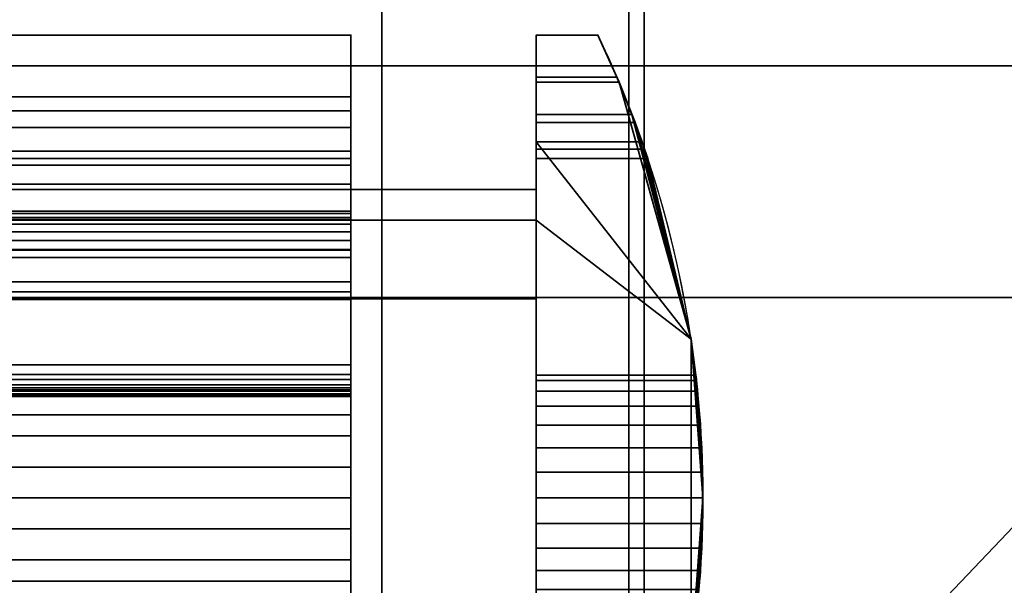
# Model space of a CAD drawing. Header units: millimetres. Extents: x -625 to 3725, y -115 to 86.
# Tile 686 of 798: x 3503 to 3519, y -22 to -13. Entities that reach past the tile are written whole.
import ezdxf

# ---------------------------------------------------------------- set-up
doc = ezdxf.new("R2010")
doc.units = ezdxf.units.MM
doc.layers.add('151', color=7, linetype='Continuous', true_color=0xffffff)

# ---------------------------------------------------------------- blocks, each defined once
blk = doc.blocks.new('UG_SURFACE_003')
at = {"layer": '151', "color": 252, "linetype": 'Continuous', "lineweight": 35}
for points in [[(3725, -14, 2237), (3725, 86, 2237), (2275, 86, 2237), (2275, -14, 2237)], [(2425, -14, 2087), (2425, 86, 2087), (3575, 86, 2087), (3575, -14, 2087)], [(3725, -14, 2237), (2275, -14, 2237), (2425, -14, 2087), (3575, -14, 2087)]]:
    blk.add_3dface(points, dxfattribs=at)
blk = doc.blocks.new('UG_SURFACE_106')
at = {"layer": '151', "color": 250, "linetype": 'Continuous', "lineweight": 35}
for points in [[(2491.5, -14.5, 3.5), (3508.5, -14.5, 3.5), (3508.5, -14.728, 2.352), (2491.5, -14.728, 2.352)], [(2491.5, -14.5, 23.5), (3508.5, -14.5, 23.5), (3508.5, -14.5, 3.5), (2491.5, -14.5, 3.5)], [(2491.5, -15.5, 23.5), (3508.5, -15.5, 23.5), (3508.5, -14.5, 23.5), (2491.5, -14.5, 23.5)], [(3508.5, -14.5, 3.5), (3508.5, -14.5, 23.5), (3508.5, -15.5, 5.5), (3508.5, -15.5, 3.5)], [(3508.5, -15.5, 3.5), (3508.5, -15.606, 2.856), (3508.5, -14.728, 2.352), (3508.5, -14.5, 3.5)], [(3508.5, -14.5, 23.5), (3508.5, -15.5, 23.5), (3508.5, -15.5, 6.5)], [(3508.5, -15.5, 6.5), (3508.5, -15.5, 5.5), (3508.5, -14.5, 23.5)], [(2491.5, -14.728, 2.352), (3508.5, -14.728, 2.352), (3508.5, -15.379, 1.379), (2491.5, -15.379, 1.379)], [(3508.5, -15.606, 2.856), (3508.5, -15.915, 2.281), (3508.5, -15.379, 1.379), (3508.5, -14.728, 2.352)], [(2491.5, -15.379, 1.379), (3508.5, -15.379, 1.379), (3508.5, -16.352, 0.728), (2491.5, -16.352, 0.728)], [(3508.5, -16.352, 0.728), (3508.5, -15.379, 1.379), (3508.5, -15.915, 2.281), (3508.5, -16.391, 1.835)], [(2491.5, -15.5, 5.5), (3508.5, -15.5, 5.5), (3508.5, -19.216, 5.5), (2491.5, -19.216, 5.5)], [(2491.5, -15.5, 3.5), (3508.5, -15.5, 3.5), (3508.5, -15.5, 5.5), (2491.5, -15.5, 5.5)], [(2491.5, -15.606, 2.856), (3508.5, -15.606, 2.856), (3508.5, -15.5, 3.5), (2491.5, -15.5, 3.5)], [(2491.5, -15.5, 6.5), (3508.5, -15.5, 6.5), (3508.5, -15.5, 23.5), (2491.5, -15.5, 23.5)], [(2491.5, -20.5, 6.5), (3508.5, -20.5, 6.5), (3508.5, -15.5, 6.5), (2491.5, -15.5, 6.5)], [(2491.5, -15.915, 2.281), (3508.5, -15.915, 2.281), (3508.5, -15.606, 2.856), (2491.5, -15.606, 2.856)], [(3508.5, -15.5, 6.5), (3508.5, -21, 5.5), (3508.5, -19.216, 5.5)], [(3508.5, -15.5, 6.5), (3508.5, -22.784, 5.5), (3508.5, -21, 5.5)], [(3508.5, -22.784, 5.5), (3508.5, -15.5, 6.5), (3508.5, -20.5, 6.5)], [(3508.5, -19.216, 5.5), (3508.5, -15.5, 5.5), (3508.5, -15.5, 6.5)], [(2491.5, -16.391, 1.835), (3508.5, -16.391, 1.835), (3508.5, -15.915, 2.281), (2491.5, -15.915, 2.281)], [(2491.5, -16.352, 0.728), (3508.5, -16.352, 0.728), (3508.5, -17.5, 0.5), (2491.5, -17.5, 0.5)], [(2491.5, -16.986, 1.567), (3508.5, -16.986, 1.567), (3508.5, -16.391, 1.835), (2491.5, -16.391, 1.835)], [(3508.5, -16.391, 1.835), (3508.5, -16.986, 1.567), (3508.5, -16.352, 0.728)], [(3508.5, -17.5, 0.5), (3508.5, -16.352, 0.728), (3508.5, -17.658, 1.5)], [(3508.5, -17.658, 1.5), (3508.5, -16.352, 0.728), (3508.5, -16.986, 1.567)], [(2491.5, -16.458, 3.623), (3508.5, -16.458, 3.623), (3508.5, -16.486, 3.478), (2491.5, -16.486, 3.478)], [(2491.5, -16.486, 3.767), (3508.5, -16.486, 3.767), (3508.5, -16.458, 3.623), (2491.5, -16.458, 3.623)], [(2491.5, -16.486, 3.478), (3508.5, -16.486, 3.478), (3508.5, -16.566, 3.354), (2491.5, -16.566, 3.354)], [(2491.5, -16.566, 3.891), (3508.5, -16.566, 3.891), (3508.5, -16.486, 3.767), (2491.5, -16.486, 3.767)], [(2491.5, -16.566, 3.354), (3508.5, -16.566, 3.354), (3508.5, -16.687, 3.269), (2491.5, -16.687, 3.269)], [(2491.5, -17.785, 4.87), (3508.5, -17.785, 4.87), (3508.5, -16.566, 3.891), (2491.5, -16.566, 3.891)], [(3508.5, -16.687, 3.269), (3508.5, -16.566, 3.354), (3508.5, -16.486, 3.478), (3508.5, -16.458, 3.623)], [(3508.5, -16.458, 3.623), (3508.5, -16.486, 3.767), (3508.5, -16.687, 3.269)], [(3508.5, -16.486, 3.767), (3508.5, -16.83, 3.235), (3508.5, -16.687, 3.269)], [(3508.5, -16.486, 3.767), (3508.5, -17.103, 3.332), (3508.5, -16.976, 3.257), (3508.5, -16.83, 3.235)], [(3508.5, -16.486, 3.767), (3508.5, -16.566, 3.891), (3508.5, -17.103, 3.332)], [(3508.5, -16.566, 3.891), (3508.5, -17.785, 4.87), (3508.5, -18.843, 4.791), (3508.5, -17.103, 3.332)], [(2491.5, -16.687, 3.269), (3508.5, -16.687, 3.269), (3508.5, -16.83, 3.235), (2491.5, -16.83, 3.235)], [(2491.5, -16.83, 3.235), (3508.5, -16.83, 3.235), (3508.5, -16.976, 3.257), (2491.5, -16.976, 3.257)], [(2491.5, -16.976, 3.257), (3508.5, -16.976, 3.257), (3508.5, -17.103, 3.332), (2491.5, -17.103, 3.332)], [(2491.5, -19.001, 3.033), (3508.5, -19.001, 3.033), (3508.5, -16.986, 1.567), (2491.5, -16.986, 1.567)], [(3508.5, -19.27, 2.674), (3508.5, -17.658, 1.5), (3508.5, -16.986, 1.567), (3508.5, -19.001, 3.033)], [(2491.5, -17.103, 3.332), (3508.5, -17.103, 3.332), (3508.5, -18.843, 4.791), (2491.5, -18.843, 4.791)], [(2491.5, -17.5, 0.5), (3508.5, -17.5, 0.5), (3508.5, -24.5, 0.5), (2491.5, -24.5, 0.5)], [(3508.5, -17.658, 1.5), (3508.5, -24.342, 1.5), (3508.5, -24.5, 0.5), (3508.5, -17.5, 0.5)], [(2491.5, -17.658, 1.5), (3508.5, -17.658, 1.5), (3508.5, -19.27, 2.674), (2491.5, -19.27, 2.674)], [(2491.5, -24.342, 1.5), (3508.5, -24.342, 1.5), (3508.5, -17.658, 1.5), (2491.5, -17.658, 1.5)], [(2491.5, -19.216, 5.5), (3508.5, -19.216, 5.5), (3508.5, -17.785, 4.87), (2491.5, -17.785, 4.87)], [(3508.5, -17.785, 4.87), (3508.5, -19.216, 5.5), (3508.5, -21, 5.5), (3508.5, -18.843, 4.791)], [(2491.5, -18.843, 4.791), (3508.5, -18.843, 4.791), (3508.5, -21, 5.5), (2491.5, -21, 5.5)], [(2491.5, -19.079, 3.07), (3508.5, -19.079, 3.07), (3508.5, -19.001, 3.033), (2491.5, -19.001, 3.033)], [(2491.5, -19.166, 3.074), (3508.5, -19.166, 3.074), (3508.5, -19.079, 3.07), (2491.5, -19.079, 3.07)], [(3508.5, -19.355, 2.821), (3508.5, -19.001, 3.033), (3508.5, -19.079, 3.07)], [(3508.5, -19.355, 2.821), (3508.5, -19.327, 2.739), (3508.5, -19.27, 2.674), (3508.5, -19.001, 3.033)], [(3508.5, -19.079, 3.07), (3508.5, -19.166, 3.074), (3508.5, -19.248, 3.044), (3508.5, -19.355, 2.821)], [(2491.5, -19.248, 3.044), (3508.5, -19.248, 3.044), (3508.5, -19.166, 3.074), (2491.5, -19.166, 3.074)], [(2491.5, -19.313, 2.986), (3508.5, -19.313, 2.986), (3508.5, -19.248, 3.044), (2491.5, -19.248, 3.044)], [(2491.5, -19.27, 2.674), (3508.5, -19.27, 2.674), (3508.5, -19.327, 2.739), (2491.5, -19.327, 2.739)], [(3508.5, -19.248, 3.044), (3508.5, -19.313, 2.986), (3508.5, -19.35, 2.908), (3508.5, -19.355, 2.821)], [(2491.5, -19.35, 2.908), (3508.5, -19.35, 2.908), (3508.5, -19.313, 2.986), (2491.5, -19.313, 2.986)], [(2491.5, -19.327, 2.739), (3508.5, -19.327, 2.739), (3508.5, -19.355, 2.821), (2491.5, -19.355, 2.821)], [(2491.5, -19.355, 2.821), (3508.5, -19.355, 2.821), (3508.5, -19.35, 2.908), (2491.5, -19.35, 2.908)], [(2491.5, -19.653, 7.5), (3508.5, -19.653, 7.5), (3508.5, -20.5, 7.5), (2491.5, -20.5, 7.5)], [(2491.5, -19.995, 8.44), (3508.5, -19.995, 8.44), (3508.5, -19.653, 7.5), (2491.5, -19.653, 7.5)], [(3508.5, -20.5, 7.5), (3508.5, -19.653, 7.5), (3508.5, -19.995, 8.44)], [(2491.5, -22.005, 8.44), (3508.5, -22.005, 8.44), (3508.5, -19.995, 8.44), (2491.5, -19.995, 8.44)], [(3508.5, -19.995, 8.44), (3508.5, -21.5, 7.5), (3508.5, -20.5, 7.5)], [(3508.5, -19.995, 8.44), (3508.5, -22.005, 8.44), (3508.5, -22.347, 7.5), (3508.5, -21.5, 7.5)], [(2491.5, -20.5, 7.5), (3508.5, -20.5, 7.5), (3508.5, -20.5, 6.5), (2491.5, -20.5, 6.5)], [(3508.5, -22.784, 5.5), (3508.5, -20.5, 6.5), (3508.5, -21.5, 6.5)], [(3508.5, -20.5, 6.5), (3508.5, -20.5, 7.5), (3508.5, -21.5, 7.5), (3508.5, -21.5, 6.5)], [(2491.5, -21, 5.5), (3508.5, -21, 5.5), (3508.5, -23.157, 4.791), (2491.5, -23.157, 4.791)], [(3508.5, -22.784, 5.5), (3508.5, -24.215, 4.87), (3508.5, -23.157, 4.791), (3508.5, -21, 5.5)], [(2491.5, -21.5, 7.5), (3508.5, -21.5, 7.5), (3508.5, -22.347, 7.5), (2491.5, -22.347, 7.5)], [(2491.5, -21.5, 6.5), (3508.5, -21.5, 6.5), (3508.5, -21.5, 7.5), (2491.5, -21.5, 7.5)], [(2491.5, -26.5, 6.5), (3508.5, -26.5, 6.5), (3508.5, -21.5, 6.5), (2491.5, -21.5, 6.5)], [(3508.5, -21.5, 6.5), (3508.5, -26.5, 6.5), (3508.5, -26.5, 5.5), (3508.5, -22.784, 5.5)], [(2491.5, -22.347, 7.5), (3508.5, -22.347, 7.5), (3508.5, -22.005, 8.44), (2491.5, -22.005, 8.44)]]:
    blk.add_3dface(points, dxfattribs=at)
blk = doc.blocks.new('UG_SURFACE_107')
at = {"layer": '151', "color": 252, "linetype": 'Continuous', "lineweight": 35}
for points in [[(2491.5, -13.5, 0.5), (3508.5, -13.5, 0.5), (3508.5, -14.5, 0.5), (2491.5, -14.5, 0.5)], [(2491.5, -13.5, 26.5), (3508.5, -13.5, 26.5), (3508.5, -13.5, 0.5), (2491.5, -13.5, 0.5)], [(2491.5, -14.5, 26.5), (3508.5, -14.5, 26.5), (3508.5, -13.5, 26.5), (2491.5, -13.5, 26.5)], [(2491.5, -13.5, 29.5), (3508.5, -13.5, 29.5), (3508.5, -14.5, 29.5), (2491.5, -14.5, 29.5)], [(2491.5, -13.5, 30.5), (3508.5, -13.5, 30.5), (3508.5, -13.5, 29.5), (2491.5, -13.5, 29.5)], [(2491.5, -17.75, 30.5), (3508.5, -17.75, 30.5), (3508.5, -13.5, 30.5), (2491.5, -13.5, 30.5)], [(3508.5, -13.5, 30.5), (3508.5, -16.5, 29.5), (3508.5, -14.5, 29.5)], [(3508.5, -16, 25), (3508.5, -14.5, 24), (3508.5, -13.5, 26.5), (3508.5, -14.5, 26.5)], [(3508.5, -14.5, 29.5), (3508.5, -13.5, 29.5), (3508.5, -13.5, 30.5)], [(3508.5, -13.5, 30.5), (3508.5, -17.75, 30.5), (3508.5, -17.75, 29.5), (3508.5, -16.5, 29.5)], [(3508.5, -14.5, 24), (3508.5, -14.5, 0.5), (3508.5, -13.5, 0.5), (3508.5, -13.5, 26.5)], [(2491.5, -14.5, 24), (3508.5, -14.5, 24), (3508.5, -17.772, 24), (2491.5, -17.772, 24)], [(2491.5, -14.5, 0.5), (3508.5, -14.5, 0.5), (3508.5, -14.5, 24), (2491.5, -14.5, 24)], [(2491.5, -15, 28), (3508.5, -15, 28), (3508.5, -14.5, 26.5), (2491.5, -14.5, 26.5)], [(2491.5, -14.5, 29.5), (3508.5, -14.5, 29.5), (3508.5, -15, 28), (2491.5, -15, 28)], [(3508.5, -16, 27), (3508.5, -16, 25), (3508.5, -14.5, 26.5), (3508.5, -15, 28)], [(3508.5, -16.5, 29.5), (3508.5, -16.5, 28), (3508.5, -16, 27), (3508.5, -14.5, 29.5)], [(3508.5, -15, 28), (3508.5, -14.5, 29.5), (3508.5, -16, 27)], [(3508.5, -16, 25), (3508.5, -17.772, 25), (3508.5, -17.772, 24), (3508.5, -14.5, 24)], [(2491.5, -16, 27), (3508.5, -16, 27), (3508.5, -26, 27), (2491.5, -26, 27)], [(2491.5, -16, 25), (3508.5, -16, 25), (3508.5, -16, 27), (2491.5, -16, 27)], [(2491.5, -17.772, 25), (3508.5, -17.772, 25), (3508.5, -16, 25), (2491.5, -16, 25)], [(3508.5, -26, 27), (3508.5, -16, 27), (3508.5, -16.5, 28), (3508.5, -25.5, 28)], [(2491.5, -16.5, 29.5), (3508.5, -16.5, 29.5), (3508.5, -17.75, 29.5), (2491.5, -17.75, 29.5)], [(2491.5, -16.5, 28), (3508.5, -16.5, 28), (3508.5, -16.5, 29.5), (2491.5, -16.5, 29.5)], [(2491.5, -25.5, 28), (3508.5, -25.5, 28), (3508.5, -16.5, 28), (2491.5, -16.5, 28)], [(2491.5, -17.75, 29.5), (3508.5, -17.75, 29.5), (3508.5, -17.75, 30.5), (2491.5, -17.75, 30.5)], [(2491.5, -17.772, 24), (3508.5, -17.772, 24), (3508.5, -17.772, 25), (2491.5, -17.772, 25)]]:
    blk.add_3dface(points, dxfattribs=at)
blk = doc.blocks.new('UG_SURFACE_108')
at = {"layer": '151', "color": 254, "linetype": 'Continuous', "lineweight": 35}
for points in [[(3512.843, -14.265, 15.848), (3511.5, -14.265, 15.848), (3511.5, -13.5, 16), (3512.5, -13.5, 16)], [(3512.5, -13.5, 27), (3511.5, -13.5, 27), (3511.5, -14.184, 27.121), (3512.809, -14.184, 27.121)], [(3512.5, -13.5, 27), (3512.5, -13.5, 16), (3511.5, -13.5, 16), (3511.5, -13.5, 27)], [(3511.5, -13.5, 27), (3511.5, -16.5, 24), (3511.5, -16, 25)], [(3511.5, -14.184, 27.121), (3511.5, -13.5, 27), (3511.5, -16, 25)], [(3511.5, -16.5, 24), (3511.5, -13.5, 27), (3511.5, -13.5, 16), (3511.5, -14.265, 15.848)], [(3512.809, -14.184, 27.121), (3512.843, -14.265, 15.848), (3512.5, -13.5, 16)], [(3512.5, -13.5, 16), (3512.5, -13.5, 27), (3512.809, -14.184, 27.121)], [(3512.809, -14.184, 27.121), (3511.5, -14.184, 27.121), (3511.5, -14.786, 27.468), (3513.052, -14.786, 27.468)], [(3511.5, -14.786, 27.468), (3511.5, -14.184, 27.121), (3511.5, -16, 25)], [(3512.809, -14.184, 27.121), (3513.052, -14.786, 27.468), (3512.843, -14.265, 15.848)], [(3513.101, -14.914, 15.414), (3511.5, -14.914, 15.414), (3511.5, -14.265, 15.848), (3512.843, -14.265, 15.848)], [(3511.5, -16.5, 24), (3511.5, -14.265, 15.848), (3511.5, -14.914, 15.414)], [(3514.008, -18.425, 28), (3512.843, -14.265, 15.848), (3513.052, -14.786, 27.468)], [(3514.008, -18.425, 28), (3513.101, -14.914, 15.414), (3512.843, -14.265, 15.848)], [(3513.052, -14.786, 27.468), (3511.5, -14.786, 27.468), (3511.5, -15.232, 28), (3513.216, -15.232, 28)], [(3511.5, -16, 25), (3511.5, -16, 27), (3511.5, -15.232, 28), (3511.5, -14.786, 27.468)], [(3513.052, -14.786, 27.468), (3513.216, -15.232, 28), (3514.008, -18.425, 28)], [(3513.256, -15.348, 14.765), (3511.5, -15.348, 14.765), (3511.5, -14.914, 15.414), (3513.101, -14.914, 15.414)], [(3511.5, -14.914, 15.414), (3511.5, -15.348, 14.765), (3511.5, -16.5, 14), (3511.5, -16.5, 24)], [(3513.256, -15.348, 14.765), (3513.101, -14.914, 15.414), (3514.008, -18.425, 28)], [(3514.008, -23.575, 28), (3514.008, -18.425, 28), (3511.5, -15.232, 28), (3511.5, -26.768, 28)], [(3514.008, -18.425, 28), (3513.216, -15.232, 28), (3511.5, -15.232, 28)], [(3511.5, -26.768, 28), (3511.5, -15.232, 28), (3511.5, -16, 27), (3511.5, -26, 27)], [(3513.308, -15.5, 14), (3511.5, -15.5, 14), (3511.5, -15.348, 14.765), (3513.256, -15.348, 14.765)], [(3511.5, -15.348, 14.765), (3511.5, -15.5, 14), (3511.5, -16.5, 14)], [(3514.008, -18.425, 28), (3514.008, -18.425, 14), (3513.256, -15.348, 14.765)], [(3514.008, -18.425, 14), (3513.308, -15.5, 14), (3513.256, -15.348, 14.765)], [(3511.5, -16.5, 14), (3511.5, -15.5, 14), (3513.308, -15.5, 14), (3514.008, -18.425, 14)], [(3493.5, -16, 25), (3511.5, -16, 25), (3511.5, -17.772, 25), (3493.5, -17.772, 25)], [(3493.5, -16, 27), (3511.5, -16, 27), (3511.5, -16, 25), (3493.5, -16, 25)], [(3493.5, -26, 27), (3511.5, -26, 27), (3511.5, -16, 27), (3493.5, -16, 27)], [(3511.5, -16.5, 24), (3511.5, -17.772, 24), (3511.5, -17.772, 25), (3511.5, -16, 25)], [(3511.5, -25.5, 14), (3493.5, -25.5, 14), (3493.5, -16.5, 14), (3511.5, -16.5, 14)], [(3493.5, -16.5, 24), (3511.5, -16.5, 24), (3511.5, -16.5, 14), (3493.5, -16.5, 14)], [(3493.5, -17.772, 24), (3511.5, -17.772, 24), (3511.5, -16.5, 24), (3493.5, -16.5, 24)], [(3511.5, -16.5, 14), (3514.008, -18.425, 14), (3514.008, -23.575, 14), (3511.5, -25.5, 14)], [(3493.5, -17.772, 25), (3511.5, -17.772, 25), (3511.5, -17.772, 24), (3493.5, -17.772, 24)], [(3514.008, -18.425, 28), (3514.096, -19.098, 22.118), (3514.086, -19.011, 21.291)], [(3514.2, -21, 23.5), (3514.008, -18.425, 28), (3514.008, -23.575, 28)], [(3514.2, -21, 23.5), (3514.181, -20.187, 23.327), (3514.008, -18.425, 28)], [(3514.181, -20.187, 23.327), (3514.136, -19.514, 22.838), (3514.008, -18.425, 28)], [(3514.136, -19.514, 22.838), (3514.096, -19.098, 22.118), (3514.008, -18.425, 28)], [(3514.008, -18.425, 14), (3514.16, -19.824, 19.882), (3514.195, -20.584, 19.544)], [(3514.195, -20.584, 19.544), (3514.195, -21.416, 19.544), (3514.008, -23.575, 14), (3514.008, -18.425, 14)], [(3514.008, -18.425, 14), (3514.114, -19.268, 20.5), (3514.16, -19.824, 19.882)], [(3514.008, -18.425, 14), (3514.086, -19.011, 21.291), (3514.114, -19.268, 20.5)], [(3514.086, -19.011, 21.291), (3514.008, -18.425, 14), (3514.008, -18.425, 28)], [(3511.5, -19.268, 20.5), (3511.5, -19.011, 21.291), (3511.5, -19.098, 22.118), (3511.5, -21, 21.5)], [(3514.096, -19.098, 22.118), (3511.5, -19.098, 22.118), (3511.5, -19.011, 21.291), (3514.086, -19.011, 21.291)], [(3514.086, -19.011, 21.291), (3511.5, -19.011, 21.291), (3511.5, -19.268, 20.5), (3514.114, -19.268, 20.5)], [(3511.5, -19.098, 22.118), (3511.5, -19.514, 22.838), (3511.5, -20.187, 23.327), (3511.5, -21, 21.5)], [(3514.136, -19.514, 22.838), (3511.5, -19.514, 22.838), (3511.5, -19.098, 22.118), (3514.096, -19.098, 22.118)], [(3511.5, -20.584, 19.544), (3511.5, -19.824, 19.882), (3511.5, -19.268, 20.5), (3511.5, -21, 21.5)], [(3514.114, -19.268, 20.5), (3511.5, -19.268, 20.5), (3511.5, -19.824, 19.882), (3514.16, -19.824, 19.882)], [(3514.181, -20.187, 23.327), (3511.5, -20.187, 23.327), (3511.5, -19.514, 22.838), (3514.136, -19.514, 22.838)], [(3514.16, -19.824, 19.882), (3511.5, -19.824, 19.882), (3511.5, -20.584, 19.544), (3514.195, -20.584, 19.544)], [(3511.5, -20.187, 23.327), (3511.5, -21, 23.5), (3511.5, -21.813, 23.327), (3511.5, -21, 21.5)], [(3514.2, -21, 23.5), (3511.5, -21, 23.5), (3511.5, -20.187, 23.327), (3514.181, -20.187, 23.327)], [(3511.5, -22.176, 19.882), (3511.5, -21.416, 19.544), (3511.5, -20.584, 19.544), (3511.5, -21, 21.5)], [(3514.195, -20.584, 19.544), (3511.5, -20.584, 19.544), (3511.5, -21.416, 19.544), (3514.195, -21.416, 19.544)], [(3511.5, -21, 21.5), (3511.5, -22.989, 21.291), (3511.5, -22.732, 20.5), (3511.5, -22.176, 19.882)], [(3511.5, -21.813, 23.327), (3511.5, -22.486, 22.838), (3511.5, -22.902, 22.118), (3511.5, -21, 21.5)], [(3511.5, -22.902, 22.118), (3511.5, -23, 21.5), (3511.5, -22.989, 21.291), (3511.5, -21, 21.5)], [(3514.181, -21.813, 23.327), (3511.5, -21.813, 23.327), (3511.5, -21, 23.5), (3514.2, -21, 23.5)], [(3514.008, -23.575, 28), (3514.181, -21.813, 23.327), (3514.2, -21, 23.5)], [(3514.195, -21.416, 19.544), (3511.5, -21.416, 19.544), (3511.5, -22.176, 19.882), (3514.16, -22.176, 19.882)], [(3514.195, -21.416, 19.544), (3514.16, -22.176, 19.882), (3514.008, -23.575, 14)], [(3514.136, -22.486, 22.838), (3511.5, -22.486, 22.838), (3511.5, -21.813, 23.327), (3514.181, -21.813, 23.327)], [(3514.008, -23.575, 28), (3514.136, -22.486, 22.838), (3514.181, -21.813, 23.327)], [(3514.16, -22.176, 19.882), (3511.5, -22.176, 19.882), (3511.5, -22.732, 20.5), (3514.114, -22.732, 20.5)], [(3514.16, -22.176, 19.882), (3514.114, -22.732, 20.5), (3514.008, -23.575, 14)]]:
    blk.add_3dface(points, dxfattribs=at)
blk = doc.blocks.new('UG_SURFACE_109')
at = {"layer": '151', "color": 32, "linetype": 'Continuous', "lineweight": 35}
for points in [[(2491, -34, 2017), (3509, -34, 2017), (3509, 0, 2017), (2491, 0, 2017)], [(3509, 0, 2017), (3509, -34, 2017), (3509, -34), (3509, -29, 30.5)], [(3509, -29, 30.5), (3509, -13, 30.5), (3509, 0, 2017)], [(2491, -29, 30.5), (2491, -13, 30.5), (3509, -13, 30.5), (3509, -29, 30.5)]]:
    blk.add_3dface(points, dxfattribs=at)
blk = doc.blocks.new('UG_SURFACE_121')
at = {"layer": '151', "color": 41, "linetype": 'Continuous', "lineweight": 35}
for points in [[(3627.75, -32.75, 2137.75), (3627.75, -17.75, 2137.75), (2372.25, -17.75, 2137.75), (2372.25, -32.75, 2137.75)], [(3627.75, -17.75, 2137.75), (3557.75, -17.75, 2067.75), (2442.25, -17.75, 2067.75), (2372.25, -17.75, 2137.75)], [(3557.75, -17.75, 2067.75), (3557.75, -32.75, 2067.75), (2442.25, -32.75, 2067.75), (2442.25, -17.75, 2067.75)]]:
    blk.add_3dface(points, dxfattribs=at)
blk = doc.blocks.new('UG_SURFACE_122')
at = {"layer": '151', "color": 14, "linetype": 'Continuous', "lineweight": 35}
for points in [[(3632.75, -14, 2142.75), (3627.75, -14, 2137.75), (2372.25, -14, 2137.75), (2367.25, -14, 2142.75)], [(3632.75, -29.75, 2142.75), (3632.75, -14, 2142.75), (2367.25, -14, 2142.75), (2367.25, -29.75, 2142.75)], [(2372.25, -14, 2137.75), (3627.75, -14, 2137.75), (3627.75, -32.75, 2137.75), (2372.25, -32.75, 2137.75)]]:
    blk.add_3dface(points, dxfattribs=at)
blk = doc.blocks.new('UG_SURFACE_123')
at = {"layer": '151', "color": 14, "linetype": 'Continuous', "lineweight": 35}
for points in [[(3556.8, -17.75, 2066.8), (3556.8, 11.25, 2066.8), (2443.2, 11.25, 2066.8), (2443.2, -17.75, 2066.8)], [(3552.75, 8.5, 2062.75), (3552.75, -29.75, 2062.75), (2447.25, -29.75, 2062.75), (2447.25, 8.5, 2062.75)], [(3557.75, -32.75, 2067.75), (3557.75, -17.75, 2067.75), (2442.25, -17.75, 2067.75), (2442.25, -32.75, 2067.75)], [(3557.75, -17.75, 2067.75), (3556.8, -17.75, 2066.8), (2443.2, -17.75, 2066.8), (2442.25, -17.75, 2067.75)]]:
    blk.add_3dface(points, dxfattribs=at)
blk = doc.blocks.new('UG_SURFACE_124')
at = {"layer": '151', "color": 7, "linetype": 'Continuous', "lineweight": 35}
for points in [[(2447.25, 8.25, 2062.75), (2447.25, -29.75, 2062.75), (3552.75, -29.75, 2062.75), (3552.75, 8.25, 2062.75)], [(3552.5, 8.25, 2062.5), (3552.5, -29.75, 2062.5), (2447.5, -29.75, 2062.5), (2447.5, 8.25, 2062.5)], [(3633, -29.75, 2143), (3633, -14, 2143), (2367, -14, 2143), (2367, -29.75, 2143)], [(3632.75, -14, 2142.75), (2367.25, -14, 2142.75), (2367, -14, 2143), (3633, -14, 2143)], [(2367.25, -29.75, 2142.75), (2367.25, -14, 2142.75), (3632.75, -14, 2142.75), (3632.75, -29.75, 2142.75)]]:
    blk.add_3dface(points, dxfattribs=at)
blk = doc.blocks.new('UG_SURFACE_133')
at = {"layer": '151', "color": 31, "linetype": 'Continuous', "lineweight": 35}
for points in [[(3561.25, -17.75, 2071.25), (3561.25, 67.25, 2071.25), (2438.75, 67.25, 2071.25), (2438.75, -17.75, 2071.25)], [(3556.75, 13.25, 2066.75), (3556.75, -17.75, 2066.75), (2443.25, -17.75, 2066.75), (2443.25, 13.25, 2066.75)], [(3552.25, -27.75, 2062.25), (3552.25, 13.25, 2062.25), (2447.75, 13.25, 2062.25), (2447.75, -27.75, 2062.25)], [(3552.25, 13.25, 2062.25), (3513.475, -29.182, 2023.475), (3513.424, -29.058, 2023.424), (3513.25, -27.75, 2023.25)], [(3513.25, -27.75, 2023.25), (3513.25, 3.25, 2023.25), (3552.25, 13.25, 2062.25)], [(3552.25, 13.25, 2062.25), (3514.109, -30.475, 2024.109), (3513.894, -30.205, 2023.894), (3513.475, -29.182, 2023.475)], [(3552.25, 13.25, 2062.25), (3515.133, -31.596, 2025.133), (3514.882, -31.446, 2024.882), (3514.109, -30.475, 2024.109)], [(3552.25, 13.25, 2062.25), (3516.443, -32.383, 2026.443), (3515.133, -31.596, 2025.133)], [(3516.443, -32.383, 2026.443), (3552.25, 13.25, 2062.25), (3552.25, -27.75, 2062.25), (3552.212, -28.144, 2062.212)], [(3513.25, 3.25, 2023.25), (3513.25, -27.75, 2023.25), (2486.75, -27.75, 2023.25), (2486.75, 3.25, 2023.25)], [(3556.75, -17.75, 2066.75), (3561.25, -17.75, 2071.25), (2438.75, -17.75, 2071.25), (2443.25, -17.75, 2066.75)]]:
    blk.add_3dface(points, dxfattribs=at)
blk = doc.blocks.new('UG_SURFACE_135')
at = {"layer": '151', "color": 7, "linetype": 'Continuous', "lineweight": 35}
for points in [[(2486.75, 2.75, 2023.25), (2486.75, -27.75, 2023.25), (3513.25, -27.75, 2023.25), (3513.25, 2.75, 2023.25)], [(3513, 2.75, 2023), (3513, -27.75, 2023), (2487, -27.75, 2023), (2487, 2.75, 2023)], [(3513, -27.75, 2023), (3513, 2.75, 2023), (3513.25, 2.75, 2023.25), (3513.25, -27.75, 2023.25)], [(3552.5, -27.75, 2062.5), (3552.5, -17.75, 2062.5), (2447.5, -17.75, 2062.5), (2447.5, -27.75, 2062.5)], [(3552.5, -17.75, 2062.5), (3552.25, -17.75, 2062.25), (2447.75, -17.75, 2062.25), (2447.5, -17.75, 2062.5)], [(2447.75, -27.75, 2062.25), (2447.75, -17.75, 2062.25), (3552.25, -17.75, 2062.25), (3552.25, -27.75, 2062.25)]]:
    blk.add_3dface(points, dxfattribs=at)
blk = doc.blocks.new('UG_SURFACE_137')
at = {"layer": '151', "color": 31, "linetype": 'Continuous', "lineweight": 35}
for points in [[(3513.506, -29.039, -3), (3513.25, -27.75, -3), (3513.25, 3.25, -3), (3552.25, 13.25, -3)], [(3552.25, 13.25, 2062.25), (3513.25, 3.25, 2023.25), (3513.25, -27.75, 2023.25)], [(3513.25, -27.75, 2023.25), (3513.423, -29.054, 2023.423), (3513.423, -29.055, 2023.423), (3552.25, 13.25, 2062.25)], [(3552.202, -28.05, 2062.202), (3552.25, -27.75, 2062.25), (3552.25, 13.25, 2062.25), (3513.423, -29.055, 2023.423)], [(3552.25, 13.25, -3), (3514.103, -30.371, -3), (3513.631, -29.663, -3), (3513.506, -29.039, -3)], [(3515.049, -31.509, -3), (3514.714, -31.286, -3), (3514.103, -30.371, -3), (3552.25, 13.25, -3)], [(3552.25, 13.25, -3), (3516.304, -32.348, -3), (3515.049, -31.509, -3)], [(3516.304, -32.348, -3), (3552.25, 13.25, -3), (3552.25, -27.75, -3), (3552.19, -28.052, -3)], [(3513.25, 3.25, -3), (3513.25, -27.75, -3), (3513.25, -27.75, 2023.25), (3513.25, 3.25, 2023.25)]]:
    blk.add_3dface(points, dxfattribs=at)
blk = doc.blocks.new('UG_SURFACE_138')
at = {"layer": '151', "color": 7, "linetype": 'Continuous', "lineweight": 35}
for points in [[(3513, 2.75, -3), (3513, -27.75, -3), (3513, -27.75, 2023), (3513, 2.75, 2023)], [(3513.25, -27.75, 2023.25), (3513.25, 2.75, 2023.25), (3513, 2.75, 2023), (3513, -27.75, 2023)], [(3513.25, -27.75, -3), (3513, -27.75, -3), (3513, 2.75, -3), (3513.25, 2.75, -3)], [(3513.25, 2.75, 2023.25), (3513.25, -27.75, 2023.25), (3513.25, -27.75, -3), (3513.25, 2.75, -3)]]:
    blk.add_3dface(points, dxfattribs=at)

msp = doc.modelspace()

# ---------------------------------------------------------------- linework, layer by layer
at = {"layer": '151', "color": 251, "linetype": 'Continuous', "lineweight": -3, "true_color": 0x636466}
for p, q in [((3513.25, 3.25, 2023.25), (3513.25, -27.75, 2023.25)), ((3513.25, 3.25, 2023.25), (3513.25, -27.75, 2023.25)), ((3513.25, 3.25, -3), (3513.25, -27.75, -3)), ((3513, 2.75, 2023), (3513, -27.75, 2023)), ((3513, 2.75, -3), (3513, -27.75, -3)), ((3513, 2.75, 2023), (3513, -27.75, 2023)), ((3513.25, 2.75, 2023.25), (3513.25, -27.75, 2023.25)), ((3513.25, 2.75, -3), (3513.25, -27.75, -3)), ((3513.25, 2.75, 2023.25), (3513.25, -27.75, 2023.25)), ((3509, 0, 2017), (3509, -34, 2017)), ((3509, -29, 30.5), (3509, -13, 30.5)), ((3508.5, -13.5, 0.5), (2491.5, -13.5, 0.5)), ((3508.5, -13.5, 29.5), (2491.5, -13.5, 29.5)), ((3508.5, -13.5, 30.5), (2491.5, -13.5, 30.5)), ((3508.5, -13.5, 26.5), (2491.5, -13.5, 26.5)), ((3508.5, -13.5, 30.5), (3508.5, -17.75, 30.5)), ((3508.5, -13.5, 29.5), (3508.5, -13.5, 30.5)), ((3508.5, -14.5, 29.5), (3508.5, -13.5, 29.5)), ((3508.5, -13.5, 26.5), (3508.5, -14.5, 26.5)), ((3508.5, -13.5, 0.5), (3508.5, -13.5, 26.5)), ((3508.5, -14.5, 0.5), (3508.5, -13.5, 0.5)), ((3511.5, -13.5, 16), (3511.5, -13.5, 27)), ((3512.5, -13.5, 16), (3511.5, -13.5, 16)), ((3512.5, -13.5, 27), (3511.5, -13.5, 27)), ((3512.5, -13.5, 27), (3512.5, -13.5, 16)), ((3725, -14, 2237), (2275, -14, 2237)), ((3633, -14, 2143), (2367, -14, 2143)), ((3632.75, -14, 2142.75), (2367.25, -14, 2142.75)), ((3632.75, -14, 2142.75), (2367.25, -14, 2142.75)), ((3627.75, -14, 2137.75), (2372.25, -14, 2137.75)), ((2425, -14, 2087), (3575, -14, 2087)), ((3508.5, -14.5, 26.5), (2491.5, -14.5, 26.5)), ((3508.5, -14.5, 23.5), (2491.5, -14.5, 23.5)), ((3508.5, -14.5, 0.5), (2491.5, -14.5, 0.5)), ((3508.5, -14.5, 24), (2491.5, -14.5, 24)), ((3508.5, -14.5, 3.5), (2491.5, -14.5, 3.5)), ((3508.5, -14.5, 29.5), (2491.5, -14.5, 29.5)), ((3508.5, -14.5, 3.5), (3508.5, -14.5, 23.5)), ((3508.5, -14.5, 24), (3508.5, -14.5, 0.5)), ((3508.5, -14.5, 23.5), (3508.5, -15.5, 23.5)), ((3508.5, -17.772, 24), (3508.5, -14.5, 24)), ((3508.5, -15, 28), (3508.5, -14.5, 29.5)), ((3508.5, -14.5, 26.5), (3508.5, -15, 28)), ((3508.5, -14.5, 3.5), (3508.5, -14.5, 23.5)), ((3508.5, -15, 28), (2491.5, -15, 28)), ((3511.5, -15.232, 28), (3511.5, -26.768, 28)), ((3513.216, -15.232, 28), (3511.5, -15.232, 28)), ((3508.5, -15.5, 23.5), (2491.5, -15.5, 23.5)), ((3508.5, -15.5, 6.5), (2491.5, -15.5, 6.5)), ((3508.5, -15.5, 5.5), (2491.5, -15.5, 5.5)), ((3508.5, -15.5, 3.5), (2491.5, -15.5, 3.5)), ((3508.5, -15.5, 6.5), (3508.5, -20.5, 6.5)), ((3508.5, -15.5, 23.5), (3508.5, -15.5, 6.5)), ((3508.5, -15.5, 5.5), (3508.5, -15.5, 3.5)), ((3508.5, -19.216, 5.5), (3508.5, -15.5, 5.5)), ((3513.308, -15.5, 14), (3511.5, -15.5, 14)), ((3511.5, -16.5, 14), (3511.5, -15.5, 14)), ((3508.5, -16, 27), (2491.5, -16, 27)), ((3508.5, -16, 25), (2491.5, -16, 25)), ((3511.5, -16, 27), (3493.5, -16, 27)), ((3511.5, -16, 25), (3493.5, -16, 25)), ((3508.5, -16, 27), (3508.5, -16, 25)), ((3508.5, -26, 27), (3508.5, -16, 27)), ((3508.5, -16, 25), (3508.5, -17.772, 25)), ((3511.5, -16, 27), (3511.5, -26, 27)), ((3511.5, -16, 25), (3511.5, -16, 27)), ((3511.5, -17.772, 25), (3511.5, -16, 25)), ((3508.5, -16.5, 29.5), (2491.5, -16.5, 29.5)), ((3508.5, -16.5, 28), (2491.5, -16.5, 28)), ((3508.5, -16.566, 3.891), (2491.5, -16.566, 3.891)), ((3511.5, -16.5, 24), (3493.5, -16.5, 24)), ((3511.5, -16.5, 14), (3493.5, -16.5, 14)), ((3508.5, -16.5, 29.5), (3508.5, -16.5, 28)), ((3508.5, -16.5, 28), (3508.5, -25.5, 28)), ((3508.5, -17.75, 29.5), (3508.5, -16.5, 29.5)), ((3511.5, -16.5, 24), (3511.5, -17.772, 24)), ((3511.5, -16.5, 14), (3511.5, -16.5, 24)), ((3508.5, -16.986, 1.567), (2491.5, -16.986, 1.567)), ((3508.5, -16.986, 1.567), (3508.5, -19.001, 3.033)), ((3508.5, -17.103, 3.332), (2491.5, -17.103, 3.332)), ((3508.5, -17.5, 0.5), (2491.5, -17.5, 0.5)), ((3508.5, -24.5, 0.5), (3508.5, -17.5, 0.5)), ((3508.5, -17.658, 1.5), (2491.5, -17.658, 1.5)), ((3508.5, -17.658, 1.5), (3508.5, -24.342, 1.5)), ((3508.5, -19.27, 2.674), (3508.5, -17.658, 1.5)), ((3627.75, -17.75, 2137.75), (2372.25, -17.75, 2137.75)), ((3561.25, -17.75, 2071.25), (2438.75, -17.75, 2071.25)), ((3557.75, -17.75, 2067.75), (2442.25, -17.75, 2067.75)), ((3557.75, -17.75, 2067.75), (2442.25, -17.75, 2067.75)), ((3556.8, -17.75, 2066.8), (2443.2, -17.75, 2066.8)), ((3556.75, -17.75, 2066.75), (2443.25, -17.75, 2066.75)), ((3552.5, -17.75, 2062.5), (2447.5, -17.75, 2062.5)), ((3552.25, -17.75, 2062.25), (2447.75, -17.75, 2062.25)), ((3508.5, -17.75, 30.5), (2491.5, -17.75, 30.5)), ((3508.5, -17.75, 29.5), (2491.5, -17.75, 29.5)), ((3508.5, -17.772, 24), (2491.5, -17.772, 24)), ((3508.5, -17.772, 25), (2491.5, -17.772, 25)), ((3511.5, -17.772, 25), (3493.5, -17.772, 25)), ((3511.5, -17.772, 24), (3493.5, -17.772, 24)), ((3508.5, -17.75, 30.5), (3508.5, -17.75, 29.5)), ((3508.5, -17.772, 25), (3508.5, -17.772, 24)), ((3511.5, -17.772, 24), (3511.5, -17.772, 25)), ((3508.5, -19.001, 3.033), (2491.5, -19.001, 3.033)), ((3508.5, -19.216, 5.5), (2491.5, -19.216, 5.5)), ((3508.5, -19.27, 2.674), (2491.5, -19.27, 2.674)), ((3508.5, -19.653, 7.5), (2491.5, -19.653, 7.5)), ((3508.5, -19.653, 7.5), (3508.5, -19.995, 8.44)), ((3508.5, -20.5, 7.5), (3508.5, -19.653, 7.5)), ((3508.5, -19.995, 8.44), (2491.5, -19.995, 8.44)), ((3508.5, -19.995, 8.44), (2491.5, -19.995, 8.44)), ((3508.5, -19.995, 8.44), (3508.5, -22.005, 8.44)), ((3508.5, -20.5, 6.5), (2491.5, -20.5, 6.5)), ((3508.5, -20.5, 7.5), (2491.5, -20.5, 7.5)), ((3508.5, -20.5, 6.5), (3508.5, -20.5, 7.5)), ((3508.5, -21, 5.5), (2491.5, -21, 5.5)), ((3508.5, -21.5, 7.5), (2491.5, -21.5, 7.5)), ((3508.5, -21.5, 6.5), (2491.5, -21.5, 6.5)), ((3508.5, -21.5, 6.5), (3508.5, -26.5, 6.5)), ((3508.5, -21.5, 7.5), (3508.5, -21.5, 6.5)), ((3508.5, -22.347, 7.5), (3508.5, -21.5, 7.5)), ((3508.5, -22.005, 8.44), (2491.5, -22.005, 8.44)), ((3508.5, -22.005, 8.44), (3508.5, -22.347, 7.5)), ((3508.5, -22.347, 7.5), (2491.5, -22.347, 7.5))]:
    msp.add_line(p, q, dxfattribs=at)
at = {"layer": '151', "color": 251, "linetype": 'Continuous', "lineweight": -3, "true_color": 0x636466, "extrusion": (1, 0, 0)}
msp.add_circle((-21, 21.5, 3511.5), 2, dxfattribs=at)
at = {"layer": '151', "color": 251, "linetype": 'Continuous', "lineweight": -3, "true_color": 0x636466, "extrusion": (-1, 0, 0)}
for centre, radius, start, end in [((13.5, 14, -3511.5), 2, 0, 90), ((13.5, 29, -3511.5), 2, 270, 330), ((17.5, 3.5, -3508.5), 2, 180, 255.1204), ((21.76, -0.452, -3508.5), 6, 97.2769, 140.9076), ((20.24, -0.452, -3508.5), 6, 39.0924, 82.7231)]:
    msp.add_arc(centre, radius, start, end, dxfattribs=at)
at = {"layer": '151', "color": 251, "linetype": 'Continuous', "lineweight": -3, "true_color": 0x636466, "extrusion": (1, 0, 0)}
for centre, radius, start, end in [((-17.5, 3.5, 3508.5), 3, 270, 0), ((-16.846, 3.623, 3508.5), 0.388, 228.5685, 43.7698), ((-20.899, -0.259, 3508.5), 6, 43.7698, 73.7131), ((-19.133, 2.852, 3508.5), 0.225, 53.9491, 232.3529)]:
    msp.add_arc(centre, radius, start, end, dxfattribs=at)
at = {"layer": '151', "color": 251, "linetype": 'Continuous', "lineweight": -3, "true_color": 0x636466}
for centre, start, end in [((3496.806, -21, 28), 340.6339, 19.3661), ((3496.806, -21, 14), 341.5668, 18.4332)]:
    msp.add_arc(centre, 17.394, start, end, dxfattribs=at)
for points, knots in [([(3513.308, -15.5, 14), (3513.308, -15.5, 14.551), (3513.231, -15.261, 15.084), (3512.946, -14.503, 15.808), (3512.737, -13.996, 16), (3512.5, -13.5, 16)], [0, 0, 0, 0, 0.5, 0.5, 1, 1, 1, 1]), ([(3513.308, -15.5, 14), (3513.308, -15.5, 14.551), (3513.231, -15.261, 15.084), (3512.946, -14.503, 15.808), (3512.737, -13.996, 16), (3512.5, -13.5, 16)], [0, 0, 0, 0, 0.5, 0.5, 1, 1, 1, 1]), ([(3514.2, -21, 23.5), (3514.2, -21.529, 23.5), (3514.172, -22.046, 23.283), (3514.112, -22.783, 22.545), (3514.085, -23, 22.023), (3514.085, -23, 20.979), (3514.112, -22.788, 20.46), (3514.173, -22.042, 19.713), (3514.2, -21.523, 19.5), (3514.2, -20.478, 19.5), (3514.173, -19.956, 19.716), (3514.112, -19.218, 20.453), (3514.085, -19, 20.969), (3514.085, -19, 22.027), (3514.112, -19.216, 22.544), (3514.172, -19.953, 23.282), (3514.2, -20.471, 23.5), (3514.2, -21, 23.5)], [0, 0, 0, 0, 0.125, 0.125, 0.25, 0.25, 0.375, 0.375, 0.5, 0.5, 0.625, 0.625, 0.75, 0.75, 0.875, 0.875, 1, 1, 1, 1])]:
    msp.add_open_spline(points, degree=3, knots=knots, dxfattribs=at)
msp.add_open_spline([(3512.5, -13.5, 27), (3512.822, -14.174, 27), (3513.086, -14.864, 27.362), (3513.216, -15.232, 28)], degree=3, dxfattribs=at)

# ---------------------------------------------------------------- block references
for name in ['UG_SURFACE_003', 'UG_SURFACE_109', 'UG_SURFACE_133', 'UG_SURFACE_137', 'UG_SURFACE_123', 'UG_SURFACE_124', 'UG_SURFACE_135', 'UG_SURFACE_138', 'UG_SURFACE_107', 'UG_SURFACE_108', 'UG_SURFACE_122', 'UG_SURFACE_106', 'UG_SURFACE_121']:
    msp.add_blockref(name, (0, 0), dxfattribs=at)

doc.saveas('drawing.dxf')
